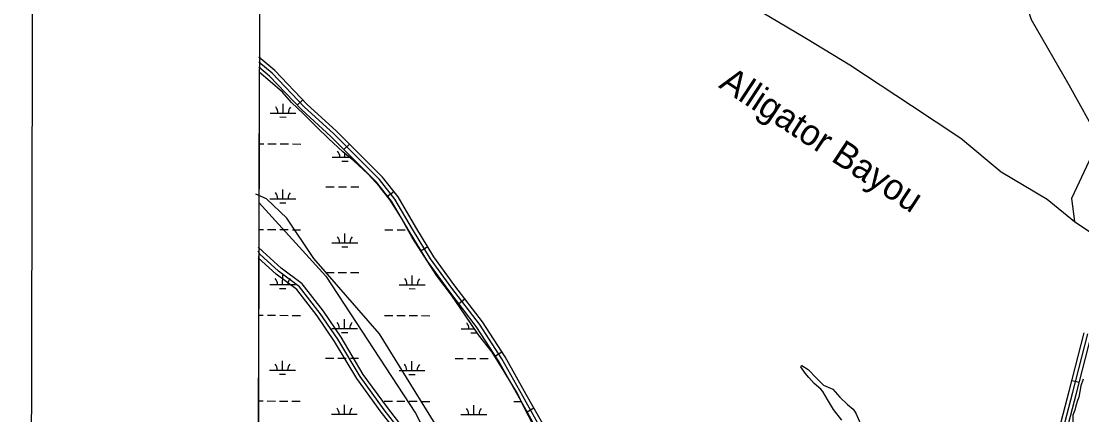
# Model space of a CAD drawing. Extents: x 3177385 to 3215275, y 903885 to 929304.
# Drawn here: x 3180720 to 3184831, y 922217 to 923745 of the extents above; entities that cross this region are included whole.
import ezdxf

# ---------------------------------------------------------------- set-up
doc = ezdxf.new("R2010")
doc.units = 0
for name, color, linetype in [('V-ANNO-SYMB', 7, 'Continuous'), ('V-GRID-FRAM', 7, 'Continuous'), ('V-RIVR-IDEN', 7, 'Continuous'), ('V-ROAD-CNTR', 7, 'Continuous'), ('V-SITE-VEGE', 7, 'Continuous'), ('V-TOPO-BNDY', 7, 'Continuous'), ('V-TOPO-SHOR', 7, 'Continuous'), ('V-WETL-SWMP', 7, 'Continuous')]:
    doc.layers.add(name, color=color, linetype=linetype)

msp = doc.modelspace()

# ---------------------------------------------------------------- linework, layer by layer
at = {"layer": 'V-ANNO-SYMB'}
msp.add_lwpolyline([(3180720.1, 905172.5), (3213803.2, 905095.5), (3213856.5, 928012), (3180773.4, 928089), (3180720.1, 905172.5)], dxfattribs=at)
at = {"layer": 'V-GRID-FRAM'}
msp.add_lwpolyline([(3181653.7, 927525.9), (3181603.5, 909337.1), (3212939.2, 909264.2), (3212973.6, 927453), (3181653.7, 927525.9)], dxfattribs=at)
at = {"layer": 'V-ROAD-CNTR'}
for p, q in [((3181789.8, 923419.3), (3181811.6, 923439.9)), ((3181971.1, 923246.6), (3181992.3, 923267.8)), ((3182140.5, 923065.7), (3182164.1, 923084.3)), ((3182270.2, 922854.4), (3182295.8, 922869.9)), ((3182415.8, 922649.4), (3182439.6, 922667.6)), ((3182558.2, 922445.5), (3182583.3, 922461.8)), ((3184792.8, 922350.7), (3184821.9, 922343.3)), ((3182680.9, 922228.9), (3182707.1, 922243.5))]:
    msp.add_line(p, q, dxfattribs=at)
for points in [[(3182768.6, 922133.5), (3182677.5, 922296.5), (3182595.7, 922442.7), (3182508.1, 922577.8), (3182401.3, 922717.9), (3182319.5, 922830.7), (3182250.3, 922945.3), (3182180.7, 923063.1), (3182120, 923140.2), (3182041.9, 923218.3), (3181940.6, 923319.4), (3181828.6, 923422), (3181703.4, 923554.4), (3181640.8, 923605.2)], [(3182742.4, 922118.9), (3182651.4, 922281.8), (3182570, 922427.2), (3182483.6, 922560.5), (3182377.2, 922700), (3182294.5, 922814.1), (3182224.5, 922929.9), (3182155.9, 923046.1), (3182097.5, 923120.3), (3182020.7, 923197.1), (3181919.8, 923297.7), (3181807.5, 923400.6), (3181683, 923532.4), (3181640.7, 923566.7)], [(3182755.5, 922126.2), (3182664.5, 922289.1), (3182582.9, 922435), (3182495.9, 922569.2), (3182389.2, 922708.9), (3182307, 922822.4), (3182237.4, 922937.6), (3182168.3, 923054.6), (3182108.8, 923130.2), (3182031.3, 923207.7), (3181930.2, 923308.6), (3181818.1, 923411.3), (3181693.2, 923543.4), (3181640.8, 923586)], [(3182200.5, 922167), (3182139.6, 922244.9), (3182046.1, 922374), (3181960.2, 922518.4), (3181891.2, 922618.9), (3181809.1, 922725.3), (3181727.3, 922786.8), (3181657, 922850.7), (3181638.9, 922868.2)], [(3182187.5, 922159.3), (3182127.6, 922235.9), (3182033.5, 922365.8), (3181947.6, 922510.3), (3181879, 922610), (3181798.5, 922714.5), (3181717.7, 922775.2), (3181645.3, 922841.1), (3181638.7, 922852)], [(3182174.5, 922151.6), (3182115.6, 922226.9), (3182021, 922357.5), (3181934.9, 922502.2), (3181866.9, 922601.2), (3181787.9, 922703.8), (3181708.1, 922763.6), (3181638.9, 922826.6)], [(3183799.6, 919492.3), (3183818.9, 919531.8), (3183852.8, 919572.8), (3183883, 919615.2), (3183924, 919686.3), (3183991.9, 919795.2), (3184047.4, 919892.9), (3184092.1, 919982.5), (3184143.1, 920077.8), (3184184.8, 920158.6), (3184220.9, 920233.4), (3184273.2, 920351.8), (3184326, 920501.3), (3184372.4, 920657.9), (3184413.5, 920793.9), (3184460.8, 920966.6), (3184503.6, 921160.6), (3184552.8, 921361.3), (3184600.3, 921542), (3184651.5, 921731.1), (3184692.9, 921904.1), (3184740.8, 922091.8), (3184796.4, 922304.4), (3184854.6, 922531.1)], [(3183800.5, 919528.2), (3183806.3, 919540), (3183840.9, 919581.9), (3183870.4, 919623.4), (3183911.1, 919694.1), (3183979, 919802.9), (3184034.1, 919899.9), (3184078.8, 919989.4), (3184129.8, 920084.7), (3184171.3, 920165.3), (3184207.3, 920239.7), (3184259.3, 920357.3), (3184311.7, 920506), (3184358, 920662.2), (3184399.1, 920798.1), (3184446.2, 920970.2), (3184489, 921164), (3184538.3, 921365), (3184585.8, 921545.8), (3184637, 921734.8), (3184678.3, 921907.7), (3184726.3, 922095.5), (3184781.9, 922308.2), (3184840, 922534.7)], [(3183816.1, 919491.9), (3183831.6, 919523.6), (3183864.7, 919563.6), (3183895.7, 919607.1), (3183936.8, 919678.6), (3184004.8, 919787.5), (3184060.6, 919885.8), (3184105.4, 919975.6), (3184156.4, 920070.8), (3184198.2, 920151.9), (3184234.5, 920227.1), (3184287.2, 920346.2), (3184340.3, 920496.7), (3184386.8, 920653.6), (3184427.9, 920789.8), (3184475.3, 920963), (3184518.2, 921157.2), (3184567.4, 921357.6), (3184614.8, 921538.1), (3184666, 921727.4), (3184707.4, 921900.5), (3184755.4, 922088), (3184810.9, 922300.7), (3184869.1, 922527.4)]]:
    msp.add_lwpolyline(points, dxfattribs=at)
at = {"layer": 'V-SITE-VEGE'}
for p, q in [((3181642.7, 923547), (3181626.7, 917737.3)), ((3181685.3, 923511.4), (3181642.7, 923547)), ((3181732.3, 923470.1), (3181685.3, 923511.4)), ((3181768.1, 923429.1), (3181732.3, 923470.1)), ((3181814.6, 923386), (3181768.1, 923429.1)), ((3181865.7, 923333.5), (3181814.6, 923386)), ((3181911.5, 923290), (3181865.7, 923333.5)), ((3181966.4, 923237.4), (3181911.5, 923290)), ((3182009.8, 923203.2), (3181966.4, 923237.4)), ((3182064.3, 923152.6), (3182009.8, 923203.2)), ((3182109.5, 923103.1), (3182064.3, 923152.6)), ((3182150, 923049.9), (3182109.5, 923103.1)), ((3182190.4, 922986.9), (3182150, 923049.9)), ((3182235.2, 922905.3), (3182190.4, 922986.9)), ((3182281.5, 922832.6), (3182235.2, 922905.3)), ((3182331.7, 922756.9), (3182281.5, 922832.6)), ((3182387.5, 922681.2), (3182331.7, 922756.9)), ((3182441.3, 922603.6), (3182387.5, 922681.2)), ((3182492.4, 922528), (3182441.3, 922603.6)), ((3182545.2, 922459.7), (3182492.4, 922528)), ((3182592.7, 922385.7), (3182545.2, 922459.7)), ((3182643.7, 922299.8), (3182592.7, 922385.7)), ((3182667.3, 922250.7), (3182643.7, 922299.8)), ((3182706.9, 922172.5), (3182667.3, 922250.7))]:
    msp.add_line(p, q, dxfattribs=at)
msp.add_lwpolyline([(3184836.9, 922355.3), (3184827.8, 922329), (3184823.8, 922307.7), (3184819.7, 922285.4), (3184814.7, 922272.2), (3184807.6, 922252), (3184803.6, 922234.7), (3184796.1, 922216), (3184796.1, 913269.2)], dxfattribs=at)
at = {"layer": 'V-TOPO-BNDY'}
for p, q in [((3181641.3, 923041.7), (3181901, 922755.5)), ((3181901, 922755.5), (3182248.2, 922223.8)), ((3182248.2, 922223.8), (3182576.5, 921592.7))]:
    msp.add_line(p, q, dxfattribs=at)
at = {"layer": 'V-TOPO-SHOR'}
for points in [[(3184222.2, 925027.3), (3184393.1, 924311.5), (3184540.4, 924046.6), (3184634.8, 923752.2), (3184780.7, 923498.4), (3184898.5, 923286.5), (3184791.6, 923057.2), (3184803, 922967.9), (3185398.9, 922567.3), (3185856.3, 922273.9), (3185945.2, 922466.9), (3186132.9, 922774.6), (3186317.9, 923013.8), (3186451.7, 923121.7), (3186547.9, 923168.1), (3186674.3, 923422.5), (3186746.8, 923477.2), (3186957.3, 923606.2), (3187116, 923785.4)], [(3183394.7, 924977.2), (3183346.5, 924865.3), (3183320.4, 924809.4), (3183295.8, 924579.4), (3183279.6, 924507.5), (3183277.3, 924361.5), (3183283, 924211.5), (3183298.6, 924057.4), (3183312.5, 924019.4), (3183356.3, 923949.3), (3183412.2, 923895.2), (3183490.1, 923841), (3183617.9, 923764.7), (3183763.7, 923678.3), (3183931.5, 923576), (3184171.1, 923417.4), (3184362.8, 923290.9), (3184518.5, 923160.6), (3184696.3, 923054.2), (3184803, 922967.9)], [(3183283.5, 919448.7), (3183262.3, 919554.3), (3183261, 919685.6), (3183181.2, 920008), (3183090.8, 920352.2), (3183006.2, 920650.8), (3182853.2, 920940.6), (3182749.7, 921205.9), (3182684.5, 921414.1), (3182596.4, 921619.4), (3182352.3, 922137.4), (3182108.6, 922531.6), (3181854.7, 922824.1), (3181749.6, 922980.8), (3181670.4, 923055.8), (3181629.4, 923073.7)], [(3183758.6, 922378.8), (3183741.8, 922402.9), (3183745.4, 922407.9), (3183770, 922393.2), (3183802.3, 922358.7), (3183829.5, 922332.1), (3183866, 922316.8), (3183893.8, 922285), (3183923.1, 922256.9), (3183944.7, 922239.3), (3183955.2, 922223.3), (3183972.8, 922181.9)], [(3183901.2, 922195.7), (3183868.3, 922238.2), (3183845.5, 922276), (3183827.4, 922307.5), (3183820.1, 922316.8), (3183794.1, 922338.1), (3183773, 922362), (3183758.6, 922378.8)]]:
    msp.add_lwpolyline(points, dxfattribs=at)
at = {"layer": 'V-WETL-SWMP'}
for p, q in [((3181642.7, 923547), (3181637.9, 921803.9)), ((3181685.3, 923511.4), (3181642.7, 923547)), ((3181732.3, 923470.1), (3181685.3, 923511.4)), ((3181768.1, 923429.1), (3181732.3, 923470.1)), ((3181685, 923388.8), (3181785, 923388.6)), ((3181735, 923388.7), (3181735.1, 923424.7)), ((3181814.6, 923386), (3181768.1, 923429.1)), ((3181723, 923373.3), (3181747, 923373.2)), ((3181865.7, 923333.5), (3181814.6, 923386)), ((3181911.5, 923290), (3181865.7, 923333.5)), ((3181642, 923268.8), (3181659.9, 923268.8)), ((3181675.9, 923268.7), (3181707.9, 923268.7)), ((3181723.9, 923268.6), (3181755.9, 923268.6)), ((3181771.9, 923268.5), (3181803.9, 923268.4)), ((3181966.3, 923237.4), (3181911.5, 923290)), ((3182009.8, 923203.2), (3181966.3, 923237.4)), ((3181975.1, 923217.3), (3181975.1, 923230.4)), ((3181925.1, 923217.4), (3181991.9, 923217.3)), ((3181963.1, 923201.9), (3181987.1, 923201.8)), ((3182064.3, 923152.6), (3182009.8, 923203.2)), ((3182109.5, 923103.1), (3182064.3, 923152.6)), ((3181901.4, 923102), (3181933.4, 923102)), ((3181949.4, 923101.9), (3181981.4, 923101.9)), ((3181997.4, 923101.8), (3182029.4, 923101.7)), ((3182150, 923049.9), (3182109.5, 923103.1)), ((3181734.3, 923056), (3181734.3, 923092)), ((3181684.3, 923056.1), (3181784.3, 923055.9)), ((3181722.2, 923040.6), (3181746.2, 923040.5)), ((3182190.4, 922986.9), (3182150, 923049.9)), ((3182235.2, 922905.3), (3182190.4, 922986.9)), ((3181641, 922936.1), (3181659.1, 922936.1)), ((3181675.1, 922936.1), (3181707.1, 922936)), ((3181723.1, 922936), (3181755.1, 922935.9)), ((3181771.1, 922935.8), (3181803.1, 922935.8)), ((3181974.3, 922884.6), (3181974.4, 922920.6)), ((3182129, 922935), (3182161, 922934.9)), ((3182177, 922934.9), (3182209, 922934.8)), ((3182281.5, 922832.6), (3182235.2, 922905.3)), ((3181924.3, 922884.7), (3182024.3, 922884.5)), ((3181962.3, 922869.2), (3181986.3, 922869.2)), ((3182331.7, 922756.9), (3182281.5, 922832.6)), ((3181733.5, 922723.3), (3181733.6, 922759.3)), ((3181900.7, 922769.4), (3181932.7, 922769.3)), ((3181948.7, 922769.3), (3181980.7, 922769.2)), ((3181996.7, 922769.1), (3182028.7, 922769.1)), ((3182235.4, 922722.2), (3182235.5, 922758.2)), ((3182387.5, 922681.2), (3182331.7, 922756.9)), ((3181683.5, 922723.4), (3181783.5, 922723.2)), ((3181721.5, 922707.9), (3181745.5, 922707.9)), ((3182185.4, 922722.3), (3182285.4, 922722)), ((3182223.4, 922706.8), (3182247.4, 922706.7)), ((3182441.3, 922603.6), (3182387.5, 922681.2)), ((3181640.1, 922603.5), (3181658.4, 922603.4)), ((3181674.4, 922603.4), (3181706.4, 922603.3)), ((3181722.4, 922603.3), (3181754.4, 922603.2)), ((3181770.4, 922603.2), (3181802.4, 922603.1)), ((3181973.6, 922552), (3181973.6, 922588)), ((3182128.3, 922602.3), (3182160.3, 922602.3)), ((3182176.3, 922602.2), (3182208.3, 922602.2)), ((3182224.3, 922602.1), (3182256.3, 922602)), ((3182272.3, 922602), (3182304.3, 922601.9)), ((3182492.4, 922528), (3182441.3, 922603.6)), ((3181923.6, 922552.1), (3182023.6, 922551.8)), ((3181961.5, 922536.6), (3181985.5, 922536.5)), ((3182425.5, 922550.9), (3182477, 922550.8)), ((3182463.4, 922535.4), (3182487.4, 922535.3)), ((3182475.5, 922550.8), (3182475.5, 922553)), ((3182545.2, 922459.7), (3182492.4, 922528)), ((3182592.7, 922385.7), (3182545.2, 922459.7)), ((3181732.7, 922390.7), (3181732.8, 922426.7)), ((3181899.9, 922436.7), (3181931.9, 922436.6)), ((3181947.9, 922436.6), (3181979.9, 922436.5)), ((3181995.9, 922436.5), (3182027.9, 922436.4)), ((3182234.6, 922389.5), (3182234.7, 922425.5)), ((3182401.8, 922435.5), (3182433.8, 922435.5)), ((3182449.8, 922435.4), (3182481.8, 922435.3)), ((3182497.8, 922435.3), (3182529.8, 922435.2)), ((3181682.7, 922390.8), (3181782.7, 922390.5)), ((3181720.7, 922375.3), (3181744.7, 922375.2)), ((3182184.6, 922389.6), (3182284.6, 922389.4)), ((3182222.6, 922374.1), (3182246.6, 922374)), ((3182643.7, 922299.8), (3182592.7, 922385.7)), ((3182667.3, 922250.7), (3182643.7, 922299.8)), ((3181639.2, 922270.8), (3181657.6, 922270.8)), ((3181673.6, 922270.7), (3181705.6, 922270.6)), ((3181721.6, 922270.6), (3181753.6, 922270.5)), ((3181769.6, 922270.5), (3181801.6, 922270.4)), ((3181972.8, 922219.3), (3181972.9, 922255.3)), ((3182127.5, 922269.7), (3182159.5, 922269.6)), ((3182175.5, 922269.6), (3182207.5, 922269.5)), ((3182223.5, 922269.4), (3182255.5, 922269.4)), ((3182271.5, 922269.3), (3182303.5, 922269.3)), ((3182474.7, 922218.1), (3182474.8, 922254.1)), ((3182629.4, 922268.5), (3182658.8, 922268.4)), ((3182706.9, 922172.5), (3182667.3, 922250.7)), ((3181922.8, 922219.4), (3182022.8, 922219.2)), ((3182424.7, 922218.2), (3182524.7, 922218))]:
    msp.add_line(p, q, dxfattribs=at)
for centre, start, end in [((3181679.8, 923389.3), 359.0948, 40.6385), ((3181790.3, 923389), 139.0948, 180.6385), ((3181919.9, 923217.9), 359.0948, 40.6385), ((3181679, 923056.6), 359.0948, 40.6385), ((3181789.5, 923056.3), 139.0948, 180.6385), ((3181919.1, 922885.2), 359.0948, 40.6385), ((3182029.6, 922885), 139.0948, 180.6385), ((3181678.2, 922723.9), 359.0948, 40.6385), ((3181788.7, 922723.7), 139.0948, 180.6385), ((3182180.2, 922722.8), 359.0948, 40.6385), ((3182290.6, 922722.5), 139.0948, 180.6385), ((3181918.3, 922552.6), 359.0948, 40.6385), ((3182028.8, 922552.3), 139.0948, 180.6385), ((3182420.2, 922551.4), 359.0948, 40.6385), ((3181677.5, 922391.3), 359.0948, 40.6385), ((3181788, 922391), 139.0948, 180.6385), ((3182179.4, 922390.1), 359.0948, 40.6385), ((3182289.9, 922389.8), 139.0948, 180.6385), ((3181917.5, 922219.9), 359.0948, 40.6385), ((3182028, 922219.6), 139.0948, 180.6385), ((3182419.5, 922218.7), 359.0948, 40.6385), ((3182529.9, 922218.5), 139.0948, 180.6385)]:
    msp.add_arc(centre, 35.2, start, end, dxfattribs=at)

# ---------------------------------------------------------------- texts
at = {"layer": 'V-RIVR-IDEN'}
msp.add_text('Alligator Bayou', height=100, rotation=326.7903, dxfattribs=at).set_placement((3183420, 923490.3))

doc.saveas('drawing.dxf')
